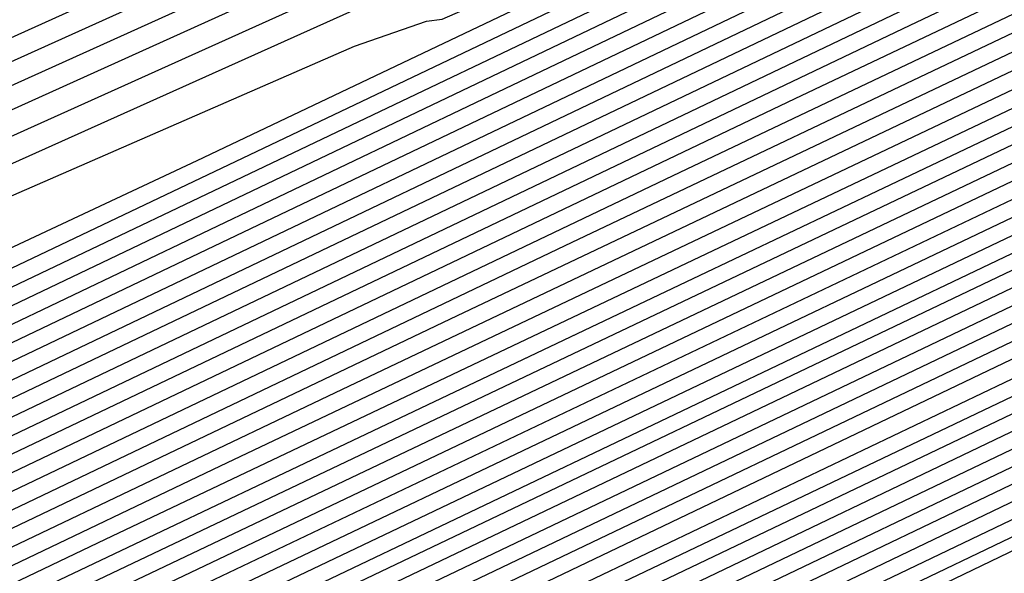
# Model space of a CAD drawing. Extents: x 3249832 to 3255657, y 13789405 to 13793316.
# Tile 363 of 656: x 3254711.84 to 3254712.866, y 13790587.377 to 13790587.954. Entities that reach past the tile are written whole.
import ezdxf

# ---------------------------------------------------------------- set-up
doc = ezdxf.new("R2010")
doc.units = 0
doc.header["$LTSCALE"] = 100
doc.header["$MEASUREMENT"] = 0
for name, color, linetype in [('GRATIO_CON', 10, 'CONTINUOUS'), ('GRATIO_ICON', 7, 'CONTINUOUS'), ('TARGETS_EAST', 7, 'CONTINUOUS')]:
    doc.layers.add(name, color=color, linetype=linetype)

# ---------------------------------------------------------------- blocks, each defined once
blk = doc.blocks.new('Gratio_032316_contours')
at = {"layer": 'GRATIO_CON', "color": 1, "linetype": 'Continuous', "flags": 128}
for points in [[(3254692.4887, 13790577.6457), (3254701.3754, 13790581.893), (3254708.9279, 13790585.5089), (3254713.1479, 13790587.5316), (3254714.7022, 13790588.2788), (3254714.9237, 13790588.3879), (3254715.009, 13790588.4331), (3254715.6077, 13790588.7367), (3254717.2331, 13790589.5577), (3254720.2439, 13790591.0777), (3254724.3823, 13790593.1684), (3254729.2359, 13790595.6237), (3254734.3423, 13790598.2124), (3254739.037, 13790600.6008), (3254742.6052, 13790602.4297), (3254744.6092, 13790603.4787), (3254745.7211, 13790604.0829)], [(3254685.5623, 13790574.3682), (3254692.9579, 13790577.8894), (3254701.6558, 13790582.0461), (3254709.0481, 13790585.5838), (3254713.1792, 13790587.561), (3254714.7014, 13790588.2896), (3254714.9188, 13790588.3948), (3254714.9975, 13790588.4372), (3254715.5498, 13790588.7195), (3254717.0499, 13790589.4795), (3254719.8386, 13790590.8887), (3254723.7244, 13790592.8524), (3254728.3822, 13790595.2091), (3254733.413, 13790597.7598), (3254738.1195, 13790600.1541), (3254741.7301, 13790602.0041), (3254743.7623, 13790603.0666), (3254744.8898, 13790603.6778)], [(3254686.1924, 13790574.6882), (3254693.4274, 13790578.1329), (3254701.9363, 13790582.1993), (3254709.1682, 13790585.6599), (3254713.2098, 13790587.5938), (3254714.6992, 13790588.3063), (3254714.9121, 13790588.4088), (3254714.9844, 13790588.4475), (3254715.4908, 13790588.7062), (3254716.8662, 13790589.403), (3254719.4332, 13790590.7003), (3254723.0664, 13790592.5365), (3254727.5286, 13790594.7946), (3254732.4837, 13790597.3072), (3254737.2019, 13790599.7074), (3254740.855, 13790601.5786), (3254742.9154, 13790602.6545), (3254744.0584, 13790603.2727), (3254745.2603, 13790603.921)], [(3254686.8224, 13790575.0082), (3254693.8968, 13790578.3764), (3254702.2169, 13790582.3524), (3254709.2883, 13790585.736), (3254713.2404, 13790587.6267), (3254714.6969, 13790588.3229), (3254714.9054, 13790588.4228), (3254714.9712, 13790588.4578), (3254715.4318, 13790588.693), (3254716.6825, 13790589.3266), (3254719.0277, 13790590.5118), (3254722.4085, 13790592.2206), (3254726.6749, 13790594.38), (3254731.5543, 13790596.8545), (3254736.2844, 13790599.2608), (3254739.9799, 13790601.153), (3254742.0685, 13790602.2424), (3254743.2271, 13790602.8675), (3254744.4453, 13790603.5235), (3254746.4302, 13790604.5655)], [(3254688.0825, 13790575.6481), (3254694.8356, 13790578.8633), (3254702.778, 13790582.6587), (3254709.5285, 13790585.8883), (3254713.3016, 13790587.6925), (3254714.6925, 13790588.3563), (3254714.8919, 13790588.4508), (3254714.9449, 13790588.4784), (3254715.3138, 13790588.6665), (3254716.3151, 13790589.1737), (3254718.2169, 13790590.1349), (3254721.0927, 13790591.5889), (3254724.9675, 13790593.5508), (3254729.6956, 13790595.9493), (3254734.4493, 13790598.3674), (3254738.2298, 13790600.3019), (3254740.3746, 13790601.4183), (3254741.5643, 13790602.0572), (3254742.8154, 13790602.7285), (3254744.8542, 13790603.7972)], [(3254688.7126, 13790575.9681), (3254695.3051, 13790579.1068), (3254703.0585, 13790582.8118), (3254709.6486, 13790585.9644), (3254713.3321, 13790587.7254), (3254714.6902, 13790588.373), (3254714.8852, 13790588.4648), (3254714.9318, 13790588.4887), (3254715.2548, 13790588.6532), (3254716.1314, 13790589.0973), (3254717.8114, 13790589.9464), (3254720.4348, 13790591.273), (3254724.1138, 13790593.1362), (3254728.7663, 13790595.4966), (3254733.5317, 13790597.9207), (3254737.3547, 13790599.8764), (3254739.5277, 13790601.0062), (3254740.733, 13790601.6521), (3254742.0005, 13790602.331), (3254744.0662, 13790603.4131), (3254746.4898, 13790604.6831)], [(3254689.3426, 13790576.2881), (3254695.7745, 13790579.3503), (3254703.3391, 13790582.965), (3254709.7687, 13790586.0406), (3254713.3627, 13790587.7583), (3254714.688, 13790588.3896), (3254714.8784, 13790588.4788), (3254714.9186, 13790588.4989), (3254715.1958, 13790588.64), (3254715.9477, 13790589.0209), (3254717.406, 13790589.758), (3254719.7768, 13790590.9571), (3254723.2601, 13790592.7216), (3254727.837, 13790595.044), (3254732.6141, 13790597.4741), (3254736.4797, 13790599.4508), (3254738.6808, 13790600.5941), (3254739.9016, 13790601.247), (3254741.1856, 13790601.9335), (3254743.2781, 13790603.029), (3254745.7336, 13790604.3149)], [(3254689.9727, 13790576.6081), (3254696.2439, 13790579.5938), (3254703.6196, 13790583.1181), (3254709.8888, 13790586.1167), (3254713.3933, 13790587.7912), (3254714.6858, 13790588.4063), (3254714.8717, 13790588.4927), (3254714.9055, 13790588.5092), (3254715.1367, 13790588.6267), (3254715.764, 13790588.9444), (3254717.0006, 13790589.5695), (3254719.1189, 13790590.6412), (3254722.4064, 13790592.307), (3254726.9076, 13790594.5914), (3254731.6966, 13790597.0274), (3254735.6046, 13790599.0253), (3254737.8339, 13790600.182), (3254739.0703, 13790600.8418), (3254740.3706, 13790601.5359), (3254742.4901, 13790602.6448), (3254744.9774, 13790603.9467)], [(3254691.2328, 13790577.248), (3254697.1828, 13790580.0808), (3254704.1807, 13790583.4244), (3254710.129, 13790586.269), (3254713.4545, 13790587.8569), (3254714.6813, 13790588.4397), (3254714.8582, 13790588.5207), (3254714.8792, 13790588.5298), (3254715.0187, 13790588.6002), (3254715.3966, 13790588.7916), (3254716.1897, 13790589.1926), (3254717.8031, 13790590.0095), (3254720.699, 13790591.4778), (3254725.0489, 13790593.6861), (3254729.8615, 13790596.1341), (3254733.8544, 13790598.1742), (3254736.14, 13790599.3578), (3254737.4076, 13790600.0316), (3254738.7408, 13790600.7409), (3254740.9141, 13790601.8765), (3254743.4649, 13790603.2103), (3254745.6215, 13790604.3595)], [(3254691.8629, 13790577.568), (3254697.6522, 13790580.3243), (3254704.4611, 13790583.5777), (3254710.2485, 13790586.3458), (3254713.4835, 13790587.8913), (3254714.6768, 13790588.4585), (3254714.8489, 13790588.537), (3254714.8506, 13790588.5348), (3254714.8518, 13790588.5334), (3254714.8527, 13790588.5327), (3254714.8664, 13790588.5395), (3254714.9598, 13790588.5869), (3254715.2129, 13790588.7152), (3254715.7842, 13790589.0041), (3254717.1452, 13790589.6936), (3254719.8453, 13790591.0632), (3254724.1196, 13790593.2335), (3254728.9439, 13790595.6874)], [(3254692.4929, 13790577.888), (3254698.1216, 13790580.5678), (3254704.7416, 13790583.7309), (3254710.3685, 13790586.422), (3254713.514, 13790587.9243), (3254714.6743, 13790588.4754), (3254714.8419, 13790588.5514), (3254714.8437, 13790588.549), (3254714.8451, 13790588.5474), (3254714.846, 13790588.5466), (3254714.8533, 13790588.5497), (3254714.9007, 13790588.5737), (3254715.0292, 13790588.6387), (3254715.3788, 13790588.8157), (3254716.4872, 13790589.3777), (3254718.9916, 13790590.6487), (3254723.1903, 13790592.7809), (3254728.0264, 13790595.2407)], [(3254690.0632, 13790576.7709), (3254693.123, 13790578.2079), (3254698.591, 13790580.8113), (3254705.0221, 13790583.884), (3254710.4885, 13790586.4982), (3254713.5444, 13790587.9574), (3254714.6719, 13790588.4924), (3254714.8349, 13790588.5658), (3254714.9582, 13790588.6248), (3254715.8092, 13790589.0544), (3254718.1159, 13790590.2241), (3254722.2424, 13790592.3192), (3254727.097, 13790594.7881), (3254731.2239, 13790596.8948), (3254733.5977, 13790598.1207), (3254734.9133, 13790598.8161), (3254736.296, 13790599.5483), (3254738.55, 13790600.7241), (3254741.1963, 13790602.1057), (3254743.4348, 13790603.2948), (3254744.6662, 13790603.9913), (3254745.0955, 13790604.2901)], [(3254691.5031, 13790577.4953), (3254694.3831, 13790578.8479), (3254699.5299, 13790581.2982), (3254705.5832, 13790584.1904), (3254710.7286, 13790586.6506), (3254713.6053, 13790588.0234), (3254714.6669, 13790588.5263), (3254714.8207, 13790588.5949), (3254714.8226, 13790588.5922), (3254714.824, 13790588.5906), (3254714.8248, 13790588.5899), (3254714.9363, 13790588.6462), (3254715.7142, 13790589.0415), (3254717.8254, 13790590.114), (3254721.6036, 13790592.0332), (3254726.0488, 13790594.2943), (3254729.8279, 13790596.2235)], [(3254692.223, 13790577.8575), (3254695.0131, 13790579.1679), (3254699.9993, 13790581.5417), (3254705.8637, 13790584.3435), (3254710.8487, 13790586.7268), (3254713.6358, 13790588.0564), (3254714.6644, 13790588.5433), (3254714.8135, 13790588.6094), (3254714.8155, 13790588.6067), (3254714.8167, 13790588.6052), (3254714.8175, 13790588.6047), (3254714.9237, 13790588.6587), (3254715.6658, 13790589.036), (3254717.6798, 13790590.0593), (3254721.2841, 13790591.8904), (3254725.5247, 13790594.0474), (3254729.1299, 13790595.8879)], [(3254691.9397, 13790577.7794), (3254692.9429, 13790578.2197), (3254695.6432, 13790579.4879), (3254700.4687, 13790581.7852), (3254706.1444, 13790584.4965), (3254710.9692, 13790586.8024), (3254713.6674, 13790588.0883), (3254714.6638, 13790588.5586), (3254714.8084, 13790588.6225), (3254714.9107, 13790588.672), (3254715.6173, 13790589.0306), (3254717.5342, 13790590.0047), (3254720.9645, 13790591.7475), (3254725.0006, 13790593.8006), (3254728.4319, 13790595.5522)], [(3254692.538, 13790578.1391), (3254692.693, 13790578.1563), (3254693.6629, 13790578.5819), (3254696.2732, 13790579.8078), (3254700.9381, 13790582.0287), (3254706.4249, 13790584.6497), (3254711.0892, 13790586.8787), (3254713.6977, 13790588.1215), (3254714.661, 13790588.5758), (3254714.801, 13790588.6374), (3254714.8981, 13790588.6844), (3254715.5689, 13790589.0251), (3254717.3886, 13790589.95), (3254720.645, 13790591.6047), (3254724.4765, 13790593.5537), (3254727.7338, 13790595.2166)], [(3254692.4376, 13790578.3629), (3254693.5455, 13790578.8053), (3254693.973, 13790578.9262), (3254694.0553, 13790578.894), (3254694.1997, 13790578.91), (3254695.1028, 13790579.3063), (3254697.5333, 13790580.4478), (3254701.877, 13790582.5157), (3254706.986, 13790584.9561), (3254711.3292, 13790587.0312), (3254713.7583, 13790588.1878), (3254714.6556, 13790588.6103), (3254714.7861, 13790588.6673), (3254714.873, 13790588.7094), (3254715.4721, 13790589.0141), (3254717.0973, 13790589.8407), (3254720.006, 13790591.3189), (3254723.4283, 13790593.06), (3254726.3378, 13790594.5453), (3254728.0364, 13790595.4225)], [(3254691.1475, 13790577.8377), (3254693.1821, 13790578.7265), (3254694.3011, 13790579.1761), (3254694.732, 13790579.3012), (3254694.814, 13790579.2715), (3254694.9531, 13790579.2868), (3254695.8227, 13790579.6685), (3254698.1634, 13790580.7678), (3254702.3464, 13790582.7592), (3254707.2665, 13790585.1092), (3254711.4492, 13790587.1075), (3254713.7886, 13790588.221), (3254714.6529, 13790588.6275), (3254714.7787, 13790588.6822), (3254714.8604, 13790588.7218), (3254715.4237, 13790589.0086), (3254716.9517, 13790589.786), (3254719.6864, 13790591.1761), (3254722.9042, 13790592.8131), (3254725.6398, 13790594.2097), (3254727.242, 13790595.0371)], [(3254691.8705, 13790578.1904), (3254693.9267, 13790579.0902), (3254695.0567, 13790579.5469), (3254695.491, 13790579.6762), (3254695.5727, 13790579.6489), (3254695.7064, 13790579.6637), (3254696.5427, 13790580.0307), (3254698.7935, 13790581.0877), (3254702.8158, 13790583.0027), (3254707.547, 13790585.2624), (3254711.5691, 13790587.1837), (3254713.8189, 13790588.2542), (3254714.6502, 13790588.6447), (3254714.7713, 13790588.6972), (3254714.8479, 13790588.7343), (3254715.3752, 13790589.003), (3254716.8061, 13790589.7314), (3254719.3669, 13790591.0332), (3254722.3801, 13790592.5662), (3254724.9418, 13790593.874), (3254726.4475, 13790594.6516), (3254727.4901, 13790595.1998)], [(3254692.5936, 13790578.5431), (3254694.6713, 13790579.4538), (3254695.8124, 13790579.9177), (3254696.25, 13790580.0512), (3254696.3314, 13790580.0263), (3254696.4597, 13790580.0405), (3254697.2626, 13790580.3929), (3254699.4235, 13790581.4077), (3254703.2852, 13790583.2462), (3254707.8275, 13790585.4156), (3254711.6891, 13790587.26), (3254713.8492, 13790588.2873), (3254714.6475, 13790588.662), (3254714.7639, 13790588.7121), (3254714.8353, 13790588.7468), (3254715.3268, 13790588.9975), (3254716.6604, 13790589.6767), (3254719.0474, 13790590.8904), (3254721.856, 13790592.3194), (3254724.2438, 13790593.5384), (3254725.6531, 13790594.2662), (3254726.6653, 13790594.798), (3254728.1466, 13790595.5731)], [(3254700.6836, 13790582.0477), (3254704.2241, 13790583.7332), (3254708.3885, 13790585.7219), (3254711.9291, 13790587.4125), (3254713.9098, 13790588.3537), (3254714.642, 13790588.6964), (3254714.749, 13790588.742), (3254714.8102, 13790588.7717), (3254715.23, 13790588.9865), (3254716.3692, 13790589.5674), (3254718.4083, 13790590.6046), (3254720.8078, 13790591.8256), (3254722.8477, 13790592.8671), (3254724.0641, 13790593.4953), (3254725.0157, 13790593.9944), (3254726.5167, 13790594.7781), (3254729.0938, 13790596.1143)], [(3254701.3137, 13790582.3677), (3254704.6935, 13790583.9767), (3254708.669, 13790585.8752), (3254712.049, 13790587.489), (3254713.94, 13790588.3874), (3254714.6391, 13790588.7144), (3254714.7414, 13790588.7579), (3254714.7974, 13790588.785), (3254715.1815, 13790588.9815), (3254716.2235, 13790589.513), (3254718.0888, 13790590.4619), (3254720.2837, 13790591.5788), (3254722.1497, 13790592.5315), (3254723.2697, 13790593.1098), (3254724.1909, 13790593.5926), (3254725.7018, 13790594.3806), (3254728.3058, 13790595.7302)], [(3254701.9437, 13790582.6876), (3254705.1629, 13790584.2202), (3254708.9495, 13790586.0285), (3254712.1689, 13790587.5656), (3254713.9701, 13790588.4213), (3254714.6361, 13790588.7328), (3254714.7336, 13790588.7741), (3254714.7846, 13790588.7985), (3254715.1329, 13790588.9767), (3254716.0778, 13790589.4587), (3254717.7692, 13790590.3191), (3254719.7596, 13790591.3319), (3254721.4517, 13790592.1958), (3254722.4752, 13790592.7244), (3254723.3661, 13790593.1908), (3254724.8869, 13790593.9831), (3254727.5178, 13790595.346)], [(3254702.5738, 13790583.0076), (3254705.6323, 13790584.4637), (3254709.2299, 13790586.1817), (3254712.2886, 13790587.6421), (3254713.9998, 13790588.455), (3254714.6326, 13790588.7506), (3254714.7255, 13790588.7888), (3254714.7273, 13790588.7861), (3254714.7281, 13790588.7855), (3254714.7281, 13790588.7864), (3254714.7724, 13790588.8109), (3254715.0843, 13790588.9718), (3254715.9321, 13790589.4043), (3254717.4497, 13790590.1763), (3254719.2354, 13790591.0851), (3254720.7537, 13790591.8602), (3254721.6807, 13790592.3389), (3254722.5413, 13790592.7889), (3254724.0719, 13790593.5856), (3254726.7297, 13790594.9619), (3254729.8532, 13790596.5828)], [(3254703.8339, 13790583.6476), (3254706.5712, 13790584.9507), (3254709.7909, 13790586.4883), (3254712.5282, 13790587.7952), (3254714.0597, 13790588.5228), (3254714.626, 13790588.7873), (3254714.7093, 13790588.8215), (3254714.7111, 13790588.8191), (3254714.7121, 13790588.8186), (3254714.7123, 13790588.8193), (3254714.7466, 13790588.8382), (3254714.9871, 13790588.9622), (3254715.6406, 13790589.2957), (3254716.8106, 13790589.8908), (3254718.1872, 13790590.5913), (3254719.3576, 13790591.1889), (3254720.0918, 13790591.568), (3254720.8917, 13790591.9853), (3254722.442, 13790592.7905), (3254725.1537, 13790594.1936), (3254728.3408, 13790595.8464)], [(3254703.0221, 13790583.2904), (3254704.4639, 13790583.9676), (3254707.0406, 13790585.1942), (3254710.0713, 13790586.6415), (3254712.6481, 13790587.8718), (3254714.0896, 13790588.5567), (3254714.6228, 13790588.8057), (3254714.7012, 13790588.8378), (3254714.703, 13790588.8356), (3254714.7041, 13790588.8351), (3254714.7044, 13790588.8357), (3254714.7337, 13790588.8518), (3254714.9385, 13790588.9574), (3254715.4949, 13790589.2413), (3254716.491, 13790589.748), (3254717.6631, 13790590.3445), (3254718.6596, 13790590.8532), (3254719.2974, 13790591.1825), (3254720.0669, 13790591.5835), (3254721.6271, 13790592.393), (3254724.3657, 13790593.8095), (3254727.5846, 13790595.4782)], [(3254703.7421, 13790583.6526), (3254705.094, 13790584.2875), (3254707.51, 13790585.4377), (3254710.3518, 13790586.7948), (3254712.7679, 13790587.9484), (3254714.1196, 13790588.5905), (3254714.6195, 13790588.824), (3254714.6931, 13790588.8542), (3254714.695, 13790588.8521), (3254714.696, 13790588.8516), (3254714.6965, 13790588.8522), (3254714.7208, 13790588.8655), (3254714.8899, 13790588.9526), (3254715.3492, 13790589.187), (3254716.1715, 13790589.6053), (3254717.139, 13790590.0976), (3254717.9616, 13790590.5176), (3254718.5029, 13790590.7971), (3254719.2421, 13790591.1817), (3254720.8122, 13790591.9955), (3254723.5777, 13790593.4253), (3254726.8284, 13790595.11), (3254729.5854, 13790596.5514)], [(3254703.9931, 13790583.809), (3254704.462, 13790584.0148), (3254705.724, 13790584.6075), (3254707.9794, 13790585.6812), (3254710.6323, 13790586.9481), (3254712.8877, 13790588.025), (3254714.1495, 13790588.6244), (3254714.6163, 13790588.8424), (3254714.685, 13790588.8706), (3254714.6869, 13790588.8687), (3254714.688, 13790588.8682), (3254714.6886, 13790588.8686), (3254714.7079, 13790588.8791), (3254714.8413, 13790588.9479), (3254715.2035, 13790589.1327), (3254715.8519, 13790589.4625), (3254716.6149, 13790589.8508), (3254717.2636, 13790590.1819), (3254717.7084, 13790590.4116), (3254718.4173, 13790590.7799), (3254719.9972, 13790591.598), (3254722.7897, 13790593.0412), (3254726.0722, 13790594.7418), (3254728.8565, 13790596.1965)], [(3254711.1932, 13790587.2546), (3254713.1273, 13790588.1781), (3254714.2094, 13790588.6922), (3254714.6097, 13790588.8791), (3254714.6689, 13790588.9033), (3254714.6707, 13790588.9017), (3254714.672, 13790588.9012), (3254714.6729, 13790588.9015), (3254714.6821, 13790588.9064), (3254714.7441, 13790588.9383), (3254714.9121, 13790589.024), (3254715.2128, 13790589.177), (3254715.5667, 13790589.3571), (3254715.8676, 13790589.5107), (3254716.1195, 13790589.6407), (3254716.7677, 13790589.9763), (3254718.3674, 13790590.8029), (3254721.2136, 13790592.2729), (3254724.5597, 13790594.0055), (3254727.3987, 13790595.4866)], [(3254701.9933, 13790583.1284), (3254704.3506, 13790584.1812), (3254705.6355, 13790584.7383), (3254706.1168, 13790584.9264), (3254706.1942, 13790584.9331), (3254706.2531, 13790584.9396), (3254706.6218, 13790585.1014), (3254707.6142, 13790585.5674), (3254709.3877, 13790586.4117), (3254711.4737, 13790587.4079), (3254713.2472, 13790588.2547), (3254714.2431, 13790588.7279), (3254714.6363, 13790588.9126), (3254714.7615, 13790588.9709), (3254714.8903, 13790589.0341), (3254715.041, 13790589.1098), (3254715.1689, 13790589.1748), (3254715.3248, 13790589.2552), (3254715.9428, 13790589.5745), (3254717.5524, 13790590.4054), (3254720.4256, 13790591.8887), (3254723.8035, 13790593.6373), (3254726.6698, 13790595.1317), (3254728.2624, 13790595.9821)], [(3254692.1954, 13790578.7312), (3254695.8729, 13790580.3923), (3254699.5123, 13790582.0369), (3254702.7163, 13790583.4811), (3254705.0951, 13790584.5448), (3254706.3911, 13790585.1091), (3254706.8758, 13790585.3014), (3254706.9529, 13790585.3105), (3254707.0065, 13790585.3164), (3254707.3418, 13790585.4636), (3254708.2443, 13790585.8874), (3254709.8571, 13790586.6552), (3254711.7541, 13790587.5612), (3254713.367, 13790588.3312), (3254714.2693, 13790588.7599), (3254714.6032, 13790588.9158), (3254714.6527, 13790588.936), (3254714.7384, 13790588.9781), (3254715.3273, 13790589.2809), (3254716.923, 13790590.1036), (3254719.7767, 13790591.5764), (3254723.1315, 13790593.3125), (3254725.9781, 13790594.796), (3254727.5602, 13790595.6396)], [(3254710.3265, 13790586.8987), (3254712.0346, 13790587.7144), (3254713.4868, 13790588.4078), (3254714.2993, 13790588.7938), (3254714.5999, 13790588.9341), (3254714.6444, 13790588.9523), (3254714.646, 13790588.9511), (3254714.6473, 13790588.9509), (3254714.6483, 13790588.9511), (3254714.7284, 13790588.9926), (3254715.2859, 13790589.2805), (3254716.7985, 13790590.0611), (3254719.5049, 13790591.4582), (3254722.687, 13790593.105), (3254725.3872, 13790594.5123), (3254726.8879, 13790595.3125), (3254727.4304, 13790595.6251)], [(3254711.2653, 13790587.3857), (3254712.5955, 13790588.021), (3254713.7265, 13790588.5609), (3254714.3592, 13790588.8615), (3254714.5933, 13790588.9708), (3254714.628, 13790588.985), (3254714.6292, 13790588.9841), (3254714.6302, 13790588.984), (3254714.631, 13790588.9845), (3254714.7024, 13790589.0221), (3254715.1995, 13790589.2794), (3254716.5481, 13790589.976), (3254718.961, 13790591.2218), (3254721.7979, 13790592.6902), (3254724.2052, 13790593.9448), (3254725.5432, 13790594.6582), (3254726.0268, 13790594.9369), (3254726.0851, 13790594.9963), (3254726.1306, 13790595.0453), (3254726.5114, 13790595.2683), (3254727.5597, 13790595.8436)], [(3254711.7347, 13790587.6292), (3254712.876, 13790588.1742), (3254713.8463, 13790588.6375), (3254714.3891, 13790588.8954), (3254714.59, 13790588.9892), (3254714.6197, 13790589.0013), (3254714.6208, 13790589.0006), (3254714.6217, 13790589.0006), (3254714.6223, 13790589.0012), (3254714.6894, 13790589.0368), (3254715.1563, 13790589.2789), (3254716.4229, 13790589.9334), (3254718.6891, 13790591.1036), (3254721.3534, 13790592.4827), (3254723.6143, 13790593.661), (3254724.8709, 13790594.331), (3254725.3251, 13790594.5928), (3254725.3798, 13790594.6486), (3254725.4264, 13790594.6967), (3254725.8112, 13790594.9207), (3254726.8692, 13790595.5005), (3254728.8273, 13790596.5582)], [(3254711.3945, 13790587.4873), (3254712.2041, 13790587.8727), (3254713.1565, 13790588.3275), (3254713.9661, 13790588.7141), (3254714.4191, 13790588.9293), (3254714.5867, 13790589.0075), (3254714.6115, 13790589.0177), (3254714.6124, 13790589.017), (3254714.6131, 13790589.0171), (3254714.6137, 13790589.018), (3254714.6764, 13790589.0516), (3254715.1131, 13790589.2783), (3254716.2977, 13790589.8908), (3254718.4171, 13790590.9854), (3254720.9089, 13790592.2753), (3254723.0233, 13790593.3773), (3254724.1985, 13790594.0039), (3254724.6233, 13790594.2487), (3254724.6745, 13790594.3009), (3254724.7222, 13790594.3481), (3254725.1109, 13790594.5731), (3254726.1787, 13790595.1573), (3254728.1544, 13790596.2242)], [(3254711.6614, 13790587.6367), (3254712.0246, 13790587.8073), (3254712.6736, 13790588.1162), (3254713.4369, 13790588.4808), (3254714.0859, 13790588.7907), (3254714.449, 13790588.9632), (3254714.5834, 13790589.0259), (3254714.6033, 13790589.034), (3254714.604, 13790589.0335), (3254714.6046, 13790589.0337), (3254714.6051, 13790589.0347), (3254714.6634, 13790589.0663), (3254715.0699, 13790589.2778), (3254716.1725, 13790589.8482), (3254718.1451, 13790590.8673), (3254720.4644, 13790592.0678), (3254722.4324, 13790593.0936), (3254723.5262, 13790593.6768), (3254723.9216, 13790593.9046), (3254723.9692, 13790593.9532), (3254724.018, 13790593.9995), (3254724.4106, 13790594.2254), (3254725.4882, 13790594.8142), (3254727.4816, 13790595.8902)], [(3254711.0516, 13790587.454), (3254712.4361, 13790588.0756), (3254712.9476, 13790588.3015), (3254713.0223, 13790588.33), (3254713.0332, 13790588.3312), (3254713.1013, 13790588.3611), (3254713.2847, 13790588.4472), (3254713.6124, 13790588.6033), (3254713.9979, 13790588.7873), (3254714.3257, 13790588.9438), (3254714.5093, 13790589.031), (3254714.5773, 13790589.0632), (3254714.5876, 13790589.0685), (3254714.6374, 13790589.0959), (3254714.9834, 13790589.2767), (3254715.922, 13790589.763), (3254717.6012, 13790590.6309), (3254719.5753, 13790591.653), (3254721.2505, 13790592.5261), (3254722.1815, 13790593.0225)], [(3254711.7963, 13790587.817), (3254713.1969, 13790588.4475), (3254713.7463, 13790588.6934), (3254713.914, 13790588.7687), (3254714.0816, 13790588.8472), (3254714.2783, 13790588.9407), (3254714.4455, 13790589.0204), (3254714.539, 13790589.0649), (3254714.5738, 13790589.0815), (3254714.579, 13790589.085), (3254714.6245, 13790589.1106), (3254714.9403, 13790589.2762), (3254715.7968, 13790589.7204), (3254717.3292, 13790590.5127), (3254719.1308, 13790591.4455), (3254720.6595, 13790592.2423), (3254721.5092, 13790592.6953), (3254721.8163, 13790592.8724), (3254721.8533, 13790592.9101), (3254721.9054, 13790592.9536), (3254722.3098, 13790593.1826), (3254723.4167, 13790593.7848), (3254725.4632, 13790594.8881), (3254728.235, 13790596.3789)], [(3254702.4719, 13790583.6289), (3254706.4481, 13790585.4262), (3254709.947, 13790587.0081), (3254712.5408, 13790588.181), (3254713.9476, 13790588.8171), (3254714.4672, 13790589.052), (3254714.5448, 13790589.0872), (3254714.5512, 13790589.0903), (3254714.5588, 13790589.0945), (3254714.5654, 13790589.0991), (3254714.61, 13790589.1246), (3254714.8969, 13790589.2756), (3254715.6716, 13790589.6779), (3254717.0573, 13790590.3945), (3254718.6863, 13790591.2381), (3254720.0686, 13790591.9586), (3254720.8368, 13790592.3682), (3254721.1146, 13790592.5283), (3254721.148, 13790592.5624), (3254721.2012, 13790592.605), (3254721.6096, 13790592.8349), (3254722.7262, 13790593.4417), (3254724.7904, 13790594.5541), (3254727.586, 13790596.0576)], [(3254703.0082, 13790583.8967), (3254706.8625, 13790585.639), (3254710.208, 13790587.1516), (3254712.6684, 13790588.2639), (3254714.0003, 13790588.8658), (3254714.4912, 13790589.0878), (3254714.5617, 13790589.1206), (3254714.5986, 13790589.1417), (3254714.8539, 13790589.2761), (3254715.5465, 13790589.6357), (3254716.7853, 13790590.2764), (3254718.2417, 13790591.0307), (3254719.4776, 13790591.6748), (3254720.1645, 13790592.0411), (3254720.4128, 13790592.1842), (3254720.4427, 13790592.2146), (3254720.497, 13790592.2564), (3254720.9093, 13790592.4873), (3254722.0357, 13790593.0985), (3254724.1176, 13790594.22), (3254726.937, 13790595.7362), (3254730.1613, 13790597.4701)], [(3254704.0706, 13790584.4276), (3254707.6682, 13790586.0538), (3254710.6917, 13790587.4206), (3254712.8723, 13790588.4059), (3254714.0475, 13790588.936), (3254714.4813, 13790589.1309), (3254714.5442, 13790589.1589), (3254714.5727, 13790589.1746), (3254714.7677, 13790589.277), (3254715.2961, 13790589.5514), (3254716.2414, 13790590.0403), (3254717.3527, 13790590.6158), (3254718.2957, 13790591.1073), (3254718.8198, 13790591.3868), (3254719.0093, 13790591.496), (3254719.0321, 13790591.5192), (3254719.0886, 13790591.5592), (3254719.5087, 13790591.7921), (3254720.6547, 13790592.4123), (3254722.7719, 13790593.552), (3254725.639, 13790595.0934), (3254728.9176, 13790596.8565)]]:
    blk.add_lwpolyline(points, dxfattribs=at)
at = {"layer": 'GRATIO_ICON', "color": 7, "linetype": 'Continuous', "flags": 128}
for points in [[(3254687.4525, 13790575.3281), (3254694.3662, 13790578.6198), (3254702.4974, 13790582.5055), (3254709.4084, 13790585.8122), (3254713.271, 13790587.6596), (3254714.6947, 13790588.3396), (3254714.8986, 13790588.4368), (3254714.9581, 13790588.4681), (3254715.3728, 13790588.6797), (3254716.4988, 13790589.2502), (3254718.6223, 13790590.3233), (3254721.7506, 13790591.9048), (3254725.8212, 13790593.9654), (3254730.625, 13790596.4019), (3254735.3668, 13790598.8141), (3254739.1049, 13790600.7275), (3254741.2215, 13790601.8303), (3254742.3957, 13790602.4624), (3254743.6304, 13790603.126), (3254745.6422, 13790604.1814)], [(3254690.6028, 13790576.928), (3254696.7133, 13790579.8373), (3254703.9002, 13790583.2712), (3254710.0089, 13790586.1928), (3254713.4239, 13790587.8241), (3254714.6835, 13790588.423), (3254714.865, 13790588.5067), (3254714.8923, 13790588.5195), (3254715.0777, 13790588.6135), (3254715.5803, 13790588.868), (3254716.5951, 13790589.381), (3254718.461, 13790590.3253), (3254721.5527, 13790591.8924), (3254725.9783, 13790594.1388), (3254730.779, 13790596.5807), (3254734.7295, 13790598.5997), (3254736.9869, 13790599.7699), (3254738.2389, 13790600.4367), (3254739.5557, 13790601.1384), (3254741.7021, 13790602.2607), (3254744.2212, 13790603.5785), (3254746.3504, 13790604.7145)], [(3254690.7831, 13790577.1331), (3254693.753, 13790578.5279), (3254699.0604, 13790581.0548), (3254705.3027, 13790584.0372), (3254710.6086, 13790586.5744), (3254713.5749, 13790587.9904), (3254714.6694, 13790588.5093), (3254714.8278, 13790588.5804), (3254714.946, 13790588.6367), (3254715.7611, 13790589.0482), (3254717.9705, 13790590.1687), (3254721.923, 13790592.1758), (3254726.573, 13790594.5409), (3254730.5259, 13790596.559)], [(3254691.693, 13790577.9992), (3254692.7899, 13790578.4344), (3254693.2141, 13790578.5511), (3254693.2967, 13790578.5166), (3254693.4464, 13790578.5331), (3254694.3828, 13790578.9441), (3254696.9033, 13790580.1278), (3254701.4076, 13790582.2722), (3254706.7054, 13790584.8029), (3254711.2092, 13790586.9549), (3254713.728, 13790588.1546), (3254714.6583, 13790588.593), (3254714.7935, 13790588.6523), (3254714.8856, 13790588.6969), (3254715.5205, 13790589.0196), (3254717.2429, 13790589.8953), (3254720.3255, 13790591.4618), (3254723.9524, 13790593.3068), (3254727.0358, 13790594.881), (3254728.8309, 13790595.808)], [(3254690.4958, 13790577.6306), (3254693.3166, 13790578.8958), (3254695.4158, 13790579.8174), (3254696.568, 13790580.2885), (3254697.009, 13790580.4262), (3254697.09, 13790580.4038), (3254697.2131, 13790580.4174), (3254697.9825, 13790580.7551), (3254700.0536, 13790581.7277), (3254703.7547, 13790583.4897), (3254708.108, 13790585.5688), (3254711.8091, 13790587.3362), (3254713.8795, 13790588.3205), (3254714.6448, 13790588.6792), (3254714.7565, 13790588.7271), (3254714.8228, 13790588.7592), (3254715.2784, 13790588.992), (3254716.5148, 13790589.6221), (3254718.7279, 13790590.7475), (3254721.3319, 13790592.0725), (3254723.5457, 13790593.2027), (3254724.8586, 13790593.8807), (3254725.8405, 13790594.3962), (3254727.3317, 13790595.1756)], [(3254703.2038, 13790583.3276), (3254706.1018, 13790584.7072), (3254709.5104, 13790586.335), (3254712.4084, 13790587.7187), (3254714.0297, 13790588.4889), (3254714.6293, 13790588.769), (3254714.7174, 13790588.8051), (3254714.7192, 13790588.8026), (3254714.7201, 13790588.8021), (3254714.7202, 13790588.8029), (3254714.7595, 13790588.8246), (3254715.0357, 13790588.967), (3254715.7864, 13790589.35), (3254717.1301, 13790590.0336), (3254718.7113, 13790590.8382), (3254720.0557, 13790591.5245), (3254720.8863, 13790591.9535), (3254721.7165, 13790592.3871), (3254723.257, 13790593.188), (3254725.9417, 13790594.5778), (3254729.097, 13790596.2146)], [(3254710.9127, 13790587.1014), (3254713.0075, 13790588.1015), (3254714.1795, 13790588.6583), (3254714.613, 13790588.8607), (3254714.677, 13790588.8869), (3254714.6788, 13790588.8852), (3254714.68, 13790588.8847), (3254714.6808, 13790588.885), (3254714.695, 13790588.8927), (3254714.7927, 13790588.9431), (3254715.0578, 13790589.0783), (3254715.5324, 13790589.3197), (3254716.0908, 13790589.6039), (3254716.5656, 13790589.8463), (3254716.914, 13790590.0262), (3254717.5925, 13790590.3781), (3254719.1823, 13790591.2004), (3254722.0016, 13790592.657), (3254725.316, 13790594.3737), (3254728.1276, 13790595.8416)], [(3254710.7959, 13790587.1422), (3254712.3151, 13790587.8677), (3254713.6066, 13790588.4844), (3254714.3292, 13790588.8277), (3254714.5966, 13790588.9525), (3254714.6362, 13790588.9687), (3254714.6376, 13790588.9676), (3254714.6388, 13790588.9674), (3254714.6396, 13790588.9678), (3254714.7154, 13790589.0073), (3254715.2427, 13790589.28), (3254716.6733, 13790590.0185), (3254719.233, 13790591.34), (3254722.2424, 13790592.8976), (3254724.7962, 13790594.2285), (3254726.2155, 13790594.9853), (3254726.7286, 13790595.281), (3254726.7904, 13790595.344), (3254726.8348, 13790595.3939), (3254727.2117, 13790595.616)], [(3254711.6805, 13790587.7048), (3254712.1886, 13790587.9265), (3254712.2636, 13790587.9526), (3254712.2799, 13790587.9544), (3254712.3814, 13790587.9989), (3254712.6546, 13790588.1273), (3254713.143, 13790588.3597), (3254713.7174, 13790588.6341), (3254714.2057, 13790588.8672), (3254714.479, 13790588.997), (3254714.58, 13790589.0442), (3254714.595, 13790589.0503), (3254714.5956, 13790589.05), (3254714.596, 13790589.0503), (3254714.5964, 13790589.0514), (3254714.6505, 13790589.081), (3254715.0267, 13790589.2773), (3254716.0473, 13790589.8056), (3254717.8732, 13790590.7491), (3254720.0198, 13790591.8604), (3254721.8414, 13790592.8098), (3254722.8538, 13790593.3496)], [(3254703.5394, 13790584.1622), (3254707.2654, 13790585.8464), (3254710.4499, 13790587.2861), (3254712.7704, 13790588.3349), (3254714.0239, 13790588.9009), (3254714.4863, 13790589.1094), (3254714.553, 13790589.1398), (3254714.5856, 13790589.1581), (3254714.8108, 13790589.2766), (3254715.4213, 13790589.5935), (3254716.5133, 13790590.1584), (3254717.7972, 13790590.8232), (3254718.8867, 13790591.3911), (3254719.4922, 13790591.7139), (3254719.7111, 13790591.8401), (3254719.7374, 13790591.8669), (3254719.7928, 13790591.9078), (3254720.209, 13790592.1397), (3254721.3452, 13790592.7554), (3254723.4447, 13790593.886), (3254726.288, 13790595.4148), (3254729.5395, 13790597.1633)]]:
    blk.add_lwpolyline(points, dxfattribs=at)

msp = doc.modelspace()

# ---------------------------------------------------------------- linework, layer by layer
at = {"layer": 'TARGETS_EAST', "color": 1, "const_width": 2.5}
msp.add_lwpolyline([(3254706.2075, 13790587.8749, 1), (3254723.7075, 13790587.8749, 1)], format="xyb", close=True, dxfattribs=at)

# ---------------------------------------------------------------- block references
at = {"layer": 'TARGETS_EAST'}
msp.add_blockref('Gratio_032316_contours', (0, 0), dxfattribs=at)

doc.saveas('drawing.dxf')
